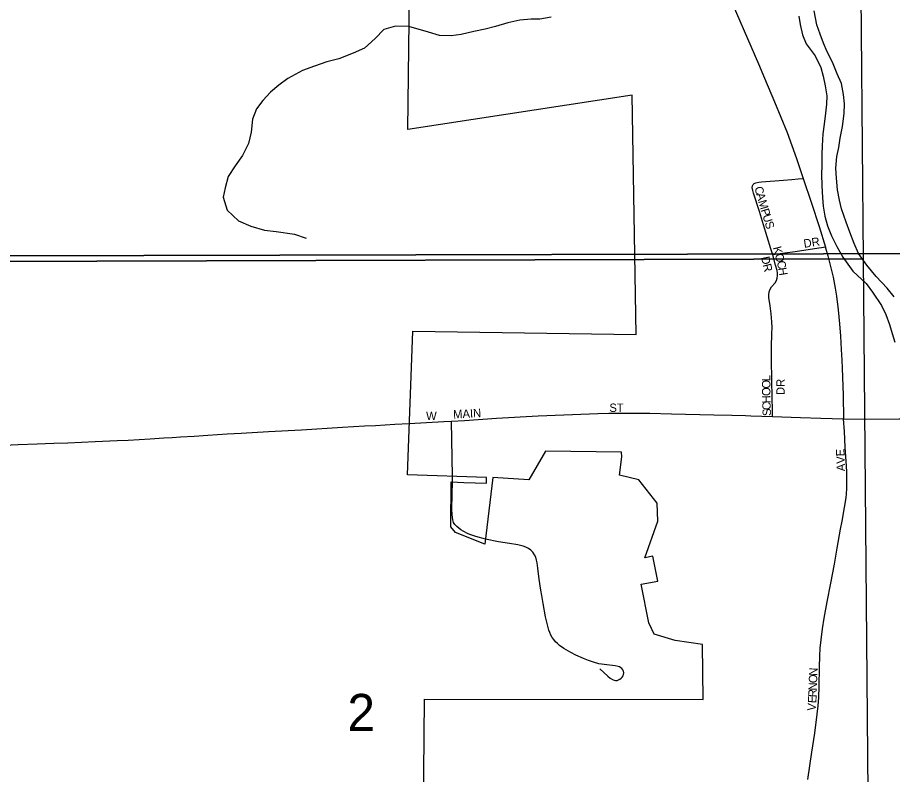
# Model space of a CAD drawing. Extents: x 1874609 to 2204689, y 815661 to 1281160.
# Drawn here: x 2035544 to 2040753, y 958061 to 962567 of the extents above; entities that cross this region are included whole.
import ezdxf

# ---------------------------------------------------------------- set-up
doc = ezdxf.new("R2010")
doc.units = 0
for name, color, linetype in [('GM_X_City_Street', 7, 'Continuous'), ('GM_X_City_Street_Text', 7, 'Continuous'), ('GM_X_Corporation', 7, 'Continuous'), ('GM_X_County_Road', 7, 'Continuous'), ('GM_X_Major_River', 7, 'Continuous'), ('GM_X_Minor_River', 7, 'Continuous'), ('GM_X_Section', 7, 'Continuous'), ('GM_X_Section_Text', 7, 'Continuous'), ('GM_X_State_Route', 7, 'Continuous'), ('GM_X_Township', 7, 'Continuous'), ('GM_X_Township_Road', 7, 'Continuous')]:
    doc.layers.add(name, color=color, linetype=linetype)

msp = doc.modelspace()

# ---------------------------------------------------------------- linework, layer by layer
at = {"layer": 'GM_X_City_Street'}
for points in [[(2040040.1, 961155.1), (2040028.9, 961189.7), (2039986, 961332.4), (2039962.5, 961411.5), (2039926.5, 961521.8), (2039922.4, 961537.8), (2039918.5, 961554.9), (2039919.2, 961565), (2039923.7, 961573.7), (2039930.4, 961579.9), (2039939.5, 961583.9), (2039957, 961587.6), (2039973, 961589.1), (2040104.2, 961599), (2040153.5, 961603.5), (2040192.4, 961607), (2040221.3, 961609.6)], [(2040354.4, 961199.7), (2040329.9, 961196.2), (2040315.2, 961194.2), (2040174.5, 961172.1), (2040111.5, 961163.4), (2040040.1, 961155.1)], [(2040036.5, 960722.7), (2040036, 960754.9), (2040031.8, 960803), (2040025.6, 960851), (2040018.1, 960899.4), (2040017, 960916.1), (2040018.6, 960933.2), (2040024.5, 960949.5), (2040034, 960963.7), (2040055.1, 960988.3), (2040062.8, 961001.3), (2040067.5, 961015.4), (2040069.3, 961030.5), (2040068.6, 961045.9), (2040066.1, 961061.5), (2040057.8, 961092.5), (2040040.1, 961155.1)], [(2040039.4, 960192.2), (2040038.3, 960237.5), (2040037, 960296.9), (2040034.2, 960416.7), (2040032.7, 960523), (2040033.5, 960604.6), (2040034.9, 960685.9), (2040036.5, 960722.7)], [(2038128.8, 960164.3), (2038205.7, 960168.9), (2038396.4, 960181.8), (2038644.3, 960194.9), (2038949.1, 960208.1), (2038998.2, 960210.2), (2039063.6, 960210.9), (2039112.5, 960211.3), (2039307.9, 960210.9), (2039437.4, 960208), (2039689.3, 960202), (2039796, 960199.5), (2039877.8, 960197.7), (2039910.6, 960196.8), (2039976.2, 960194.4), (2040039.4, 960192.2)], [(2037876.4, 960150.1), (2038082.7, 960161.6), (2038128.8, 960164.3)], [(2038134.7, 959835.9), (2038132.7, 959945.3), (2038130.6, 960054.7), (2038128.8, 960164.3)], [(2040039.4, 960192.2), (2040205.4, 960185.7), (2040326.4, 960182.4), (2040462.4, 960177.4)], [(2040249.7, 958030.2), (2040274, 958192.7), (2040290.8, 958306.5), (2040305.6, 958420.6), (2040310.4, 958469.7), (2040314, 958518.9), (2040316.9, 958584.6), (2040318.3, 958699.3), (2040320.2, 958764.7), (2040323.1, 958813.6), (2040327.8, 958862.2), (2040336.6, 958926.8), (2040347.1, 958991.2), (2040364.7, 959087.7), (2040386, 959199.9), (2040407.6, 959311.9), (2040424.6, 959408.3), (2040444.5, 959520.6), (2040453.5, 959568.8), (2040467.6, 959649.3), (2040477.2, 959707.7), (2040479.5, 959730.8), (2040481.2, 959763.9), (2040481.5, 959796.9), (2040481, 959862.6), (2040479.9, 959895.3), (2040472.2, 960009.3), (2040467.3, 960103.3), (2040462.4, 960177.4)]]:
    msp.add_lwpolyline(points, dxfattribs=at)
at = {"layer": 'GM_X_Corporation'}
msp.add_lwpolyline([(2037937.3, 955207), (2037967.8, 958509.4), (2039625.8, 958506.1), (2039621.7, 958833.7), (2039460.2, 958859.3), (2039335.2, 958895.1), (2039302.3, 958962.6), (2039257.5, 959193.3), (2039355.7, 959212.4), (2039327, 959359.6), (2039278, 959350.1), (2039357.3, 959568.2), (2039351.7, 959676), (2039243.9, 959814), (2039128.5, 959842.8), (2039141.9, 959952), (2039139.5, 959980), (2038687, 959985.5), (2038587.5, 959814.2), (2038374.9, 959829.2), (2038326.5, 959432), (2038152.1, 959501.6), (2038123.4, 959535), (2038125, 959802.1), (2038200.4, 959798.6), (2038337.1, 959795.6), (2038337.1, 959828.6), (2037865.9, 959844.5), (2037897.2, 960700.3), (2039227.7, 960679.2), (2039203.6, 962105.2), (2037868.3, 961901.3), (2037882.1, 963032.1)], dxfattribs=at)
at = {"layer": 'GM_X_County_Road'}
msp.add_lwpolyline([(2035340.5, 960015.3), (2035547.1, 960025.8), (2035662.1, 960029), (2035760.7, 960032.2), (2035842.7, 960035.2), (2036006.6, 960042.2), (2036137.7, 960049), (2036203.2, 960051.8), (2036334.2, 960059.7), (2036416.1, 960064.1), (2036465.3, 960067.1), (2036514.4, 960070.4), (2036596.2, 960075.6), (2036678, 960080.8), (2036792.8, 960087.9), (2036874.7, 960093.2), (2037038.4, 960102.1), (2037234.6, 960113.2), (2037479.9, 960128.1), (2037610.5, 960135.8), (2037675.8, 960139.2), (2037790.1, 960145.3), (2037876.4, 960150.1)], dxfattribs=at)
at = {"layer": 'GM_X_Major_River'}
for points in [[(2040551.8, 961162.6), (2040525.5, 961222.6), (2040499.2, 961288.6), (2040476.9, 961348.6), (2040450.6, 961428.7), (2040438.4, 961480.7), (2040426.1, 961540.8), (2040419.8, 961610.9), (2040415.6, 961671), (2040421.3, 961739.2), (2040433, 961793.3), (2040442.8, 961849.4), (2040456.5, 961917.6), (2040466.2, 961995.8), (2040468, 962053.9), (2040461.7, 962108), (2040449.4, 962174), (2040423.2, 962232.1), (2040396.9, 962302.1), (2040364.6, 962362.1), (2040342.4, 962414.1), (2040322.1, 962468.1), (2040303.9, 962524.2), (2040287.5, 962606.2)], [(2040195.6, 962575.8), (2040203.8, 962525.8), (2040218.1, 962463.7), (2040240.3, 962409.7), (2040292.7, 962339.8), (2040327, 962269.8), (2040341.2, 962217.7), (2040353.5, 962159.7), (2040361.7, 962101.6), (2040359.9, 962051.5), (2040354.1, 961997.4), (2040346.4, 961933.2), (2040338.6, 961875.1), (2040335, 961802.9), (2040333.2, 961752.8), (2040333.5, 961684.7), (2040331.7, 961634.6), (2040332, 961564.5), (2040336.3, 961496.4), (2040340.5, 961444.3), (2040350.7, 961384.2), (2040367, 961326.2), (2040391.2, 961268.2), (2040421.5, 961204.2), (2040457.8, 961140.2), (2040518.2, 961056.2), (2040596.5, 960984.4), (2040634.8, 960932.5), (2040687.2, 960852.5), (2040713.4, 960798.5)], [(2040763, 960904.9), (2040720.7, 960956.8), (2040656.4, 961024.7), (2040600.1, 961092.6), (2040551.8, 961162.6)], [(2040713.4, 960798.5), (2040735.6, 960740.5), (2040751.9, 960686.5), (2040768.1, 960634.4)]]:
    msp.add_lwpolyline(points, dxfattribs=at)
at = {"layer": 'GM_X_Minor_River'}
for points in [[(2038720.9, 962570.2), (2038653, 962557.9), (2038602.9, 962557.7), (2038534.9, 962551.5), (2038463, 962535.2), (2038389, 962512.8), (2038329.1, 962498.6), (2038261.1, 962484.3), (2038185.1, 962466), (2038125.1, 962457.7), (2038057.1, 962459.5), (2037991, 962479.3), (2037873.7, 962513.8)], [(2037873.7, 962513.8), (2037793.6, 962515.8), (2037725.4, 962495.8), (2037673.2, 962441.7), (2037609, 962385.6), (2037542.9, 962355.6), (2037456.6, 962321.5), (2037386.5, 962303.5), (2037312.3, 962277.5), (2037240.1, 962251.4), (2037153.9, 962203.4), (2037099.7, 962165.3), (2037049.6, 962123.2), (2037005.4, 962073.1), (2036967.3, 962023), (2036943.2, 961962.9), (2036935, 961884.7), (2036918.9, 961816.5), (2036882.8, 961746.4), (2036840.6, 961684.2), (2036798.5, 961620.1), (2036780.3, 961553.9), (2036768.3, 961497.8), (2036792.2, 961419.6), (2036860.3, 961357.4), (2036932.4, 961325.3), (2037014.5, 961301.2), (2037084.7, 961293.2), (2037192.9, 961277.1), (2037263, 961253)]]:
    msp.add_lwpolyline(points, dxfattribs=at)
at = {"layer": 'GM_X_Section'}
for points in [[(2035317.1, 966428.4), (2040531.5, 966530.4), (2040578.3, 961130.1), (2035364.1, 961114.2)], [(2035364.1, 961114.2), (2040578.3, 961130.1), (2040623.7, 955902.1), (2035280, 955871.7)]]:
    msp.add_lwpolyline(points, close=True, dxfattribs=at)
at = {"layer": 'GM_X_State_Route'}
for points in [[(2039250.5, 963785.4), (2039279.1, 963751), (2039309.9, 963712.2), (2039338.7, 963671.9), (2039365.6, 963630.3), (2039390.5, 963587.5), (2039413.2, 963543.6), (2039448.1, 963469.1), (2039495.4, 963364.2), (2039548.7, 963244), (2039593.7, 963138.1), (2039605.1, 963111.3), (2039735.9, 962805.8), (2039824.7, 962593.6), (2039889.4, 962442.7), (2039955.3, 962292.1), (2039991.2, 962206.5)], [(2039991.2, 962206.5), (2040050.7, 962064.8), (2040125.6, 961882.4), (2040154.7, 961805.4), (2040181.8, 961727.7), (2040221.3, 961609.6), (2040270.3, 961462.8), (2040315.9, 961322.1), (2040354.4, 961199.7), (2040355.4, 961196.6), (2040369, 961149.2), (2040381.1, 961101.2), (2040399.3, 961021), (2040412.2, 960956.4), (2040420, 960907.7), (2040430.3, 960826.1), (2040438.3, 960744.2), (2040443.4, 960669.4), (2040448.3, 960591.5), (2040451.3, 960526.3)], [(2040451.3, 960526.3), (2040453.3, 960479.7), (2040460.4, 960318.7), (2040462.4, 960177.4)], [(2040462.4, 960177.4), (2040592.1, 960176.7), (2040793.5, 960177.1), (2040804.8, 960177.2), (2040919.3, 960177.4), (2041148.4, 960178), (2041230.3, 960177.2), (2041344.8, 960174.5), (2041362.5, 960173.9), (2041508.3, 960169.6), (2041519.5, 960169.3)]]:
    msp.add_lwpolyline(points, dxfattribs=at)
at = {"layer": 'GM_X_Township'}
for points in [[(2045777.1, 977423.2), (2045851.7, 971712.9), (2045928.4, 967197.6), (2045931, 966481.1), (2045928.8, 963577.2), (2045947.3, 961878.5), (2045955.1, 961173.1), (2044638.7, 961170), (2044146.8, 961168.9), (2043701.4, 961167.9), (2043274.6, 961166.9), (2042937.3, 961166.1), (2042707.4, 961165.6), (2042503.2, 961165.1), (2041592.1, 961163), (2041365.6, 961162.5), (2040342.3, 961160.1), (2033866.7, 961145.2), (2024636.5, 961124), (2018250.3, 961108.8), (2017186.2, 961106.8), (2013327.4, 961098)], [(2013327.4, 961098), (2017186.2, 961106.8), (2018250.3, 961108.8), (2024636.5, 961124), (2033866.7, 961145.2), (2040342.3, 961160.1), (2041365.6, 961162.5), (2041592.1, 961163), (2042503.2, 961165.1), (2042707.4, 961165.6), (2042937.3, 961166.1), (2043274.6, 961166.9), (2043701.4, 961167.9), (2044146.8, 961168.9), (2044638.7, 961170), (2045955.1, 961173.1), (2045985.6, 960006.2), (2046012.1, 957166.6), (2046048.5, 954242.2), (2046060.4, 953197.3), (2046126.3, 947408.3)]]:
    msp.add_lwpolyline(points, dxfattribs=at)
at = {"layer": 'GM_X_Township_Road'}
for points in [[(2038134.7, 959801.5), (2038134.3, 959822), (2038134.7, 959835.9)], [(2038330.9, 959461.4), (2038273.3, 959477.3), (2038242.4, 959487.7), (2038227.4, 959493.9), (2038198.3, 959508.6), (2038184.3, 959517), (2038171.1, 959526.2), (2038158.9, 959536.6), (2038148.5, 959548.3), (2038140.3, 959561.4), (2038135.2, 959575.7), (2038132.9, 959591.3), (2038131.9, 959607.5), (2038130.4, 959640.1), (2038131.6, 959729.6), (2038134.7, 959801.5)], [(2039010.9, 958689.4), (2039035.6, 958668.1), (2039059.1, 958645.1), (2039072.1, 958634.1), (2039087.3, 958625.2), (2039096.1, 958622.1), (2039104.7, 958620.9), (2039113.8, 958621), (2039122.7, 958623.8), (2039131, 958627.8), (2039137.9, 958633.3), (2039144.5, 958639.3), (2039149.6, 958647.3), (2039152.9, 958655.9), (2039153.8, 958665.6), (2039151.8, 958675.7), (2039148.3, 958683.4), (2039142.4, 958690.8), (2039135.5, 958696.5), (2039127.8, 958700.7), (2039119.4, 958704), (2039102.6, 958707.7), (2039086, 958710), (2039053.2, 958713.2), (2039021, 958717.2), (2039005.2, 958720.4), (2038973.8, 958728.8), (2038943, 958739.2), (2038912.8, 958751.5), (2038868.2, 958771.6), (2038838.9, 958786.2), (2038810.5, 958801.8), (2038796.7, 958810.5), (2038770.3, 958829.3), (2038758.2, 958839.7), (2038747, 958851.2), (2038736.8, 958863.5), (2038727.8, 958876.6), (2038720, 958890.6), (2038713.3, 958905.1), (2038707.7, 958920.2), (2038702.8, 958935.6), (2038698.7, 958951.2), (2038688.4, 958999), (2038672.7, 959078.4), (2038664.8, 959125.9), (2038660.4, 959158.3), (2038650.8, 959223.2), (2038642.6, 959288.4), (2038637.7, 959321.1), (2038634.1, 959337.5), (2038629.2, 959353.6), (2038621.8, 959369.2), (2038611.8, 959383.3), (2038599.6, 959395.4), (2038585.6, 959405.3), (2038570.4, 959413.1), (2038554.6, 959419), (2038538.5, 959423.6), (2038522.3, 959427.3), (2038473.6, 959436.4), (2038408.6, 959446.2), (2038330.9, 959461.4)]]:
    msp.add_lwpolyline(points, dxfattribs=at)

# ---------------------------------------------------------------- texts
at = {"layer": 'GM_X_City_Street_Text'}
for s, rotation, p in [('C', 285.7386, (2039930.6, 961554)), ('A', 285.7285, (2039941.3, 961515.9)), ('M', 285.864, (2039953.3, 961473.4)), ('P', 287.0188, (2039968, 961421.6)), ('U', 287.7008, (2039978.5, 961387.3)), ('S', 287.7505, (2039991.9, 961345.3)), ('DR', 8.9673, (2040228, 961195.6)), ('K', 284.7836, (2040040.6, 961197.5)), ('D', 282.2917, (2039970.7, 961139.6)), ('O', 284.7836, (2040051.8, 961155)), ('R', 284.1845, (2039980.5, 961094.9)), ('C', 284.7844, (2040063.1, 961112.4)), ('H', 278.9772, (2040072.9, 961075.5)), ('O', 90, (2040026.5, 960358)), ('L', 90, (2040026.5, 960402)), ('DR', 90, (2040111.6, 960319.5)), ('O', 90.0874, (2040026.6, 960314)), ('H', 91.508, (2040027.7, 960270.4)), ('ST', 0, (2039067.9, 960218.9)), ('C', 92.4294, (2040029.4, 960231)), ('W', 0, (2037976.7, 960170.5)), ('MAIN', 3.0984, (2038139, 960179.3)), ('S', 92.4599, (2040030.9, 960195.8)), ('E', 92.5034, (2040468.3, 959955.9)), ('V', 92.3148, (2040470.1, 959911.8)), ('A', 90.9836, (2040470.9, 959866.5)), ('N', 87.7915, (2040306.1, 958647.5)), ('O', 87.8085, (2040304.4, 958603.5)), ('N', 87.7924, (2040302.7, 958559.5)), ('R', 87.7962, (2040301.2, 958519.9)), ('V', 84.4612, (2040295, 958437.8)), ('E', 87.2642, (2040299.5, 958484.3))]:
    msp.add_text(s, height=50, rotation=rotation, dxfattribs=at).set_placement(p)
at = {"layer": 'GM_X_Section_Text'}
msp.add_text('2', height=221, rotation=0, dxfattribs=at).set_placement((2037508.1, 958319.4))

doc.saveas('drawing.dxf')
